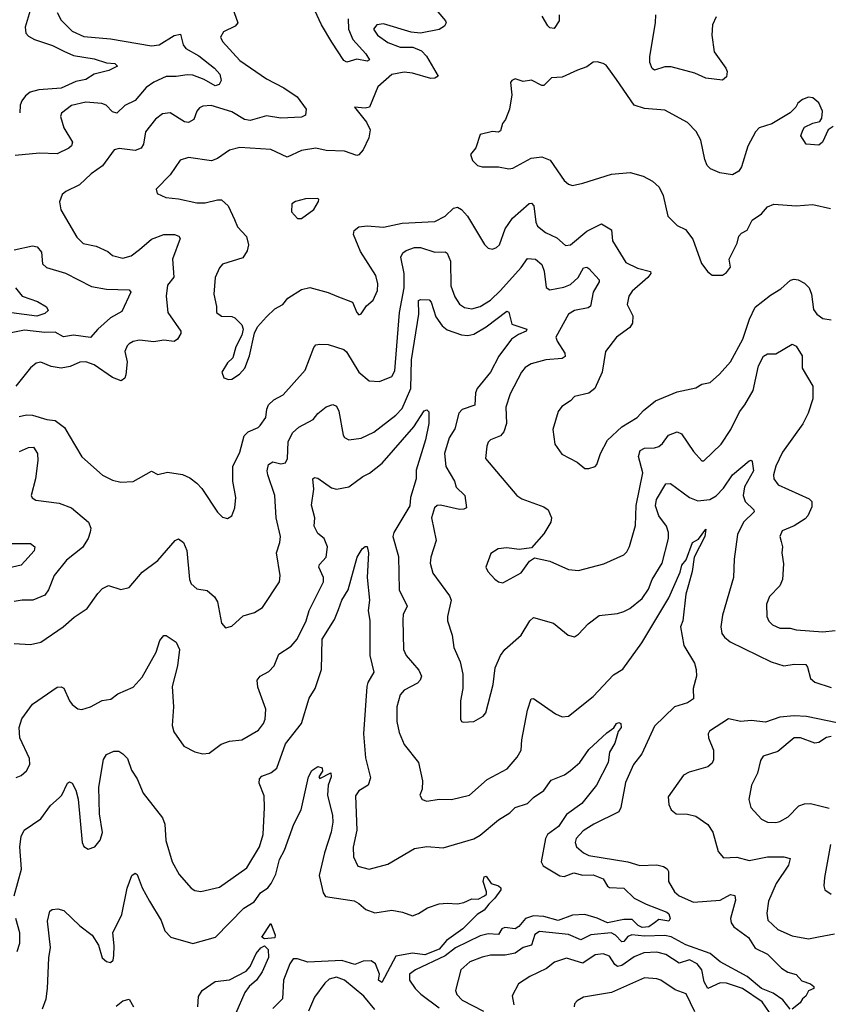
# Model space of a CAD drawing. Extents: x 1443846 to 1577407, y 839182 to 927291.
# Tile 422 of 535: x 1521672 to 1525611, y 908328 to 913121. Entities that reach past the tile are written whole.
import ezdxf

# ---------------------------------------------------------------- set-up
doc = ezdxf.new("R2010")
doc.units = 0

msp = doc.modelspace()

# ---------------------------------------------------------------- linework, layer by layer
at = {"layer": '0CON20XD'}
for points in [[(1522689.5, 913235), (1522735.6, 913105), (1522721.2, 913088.8), (1522665, 913062), (1522650.6, 913035), (1522659.5, 913015), (1522745, 912921.5), (1522875, 912832.3), (1522959.3, 912789.3), (1523024.2, 912745), (1523067.5, 912685), (1523064.2, 912655.8), (1523045, 912645.6), (1522945, 912641.5), (1522875, 912653.2), (1522795, 912630.4), (1522768, 912635), (1522705, 912672.9), (1522605, 912702.7), (1522565, 912699.1), (1522548.5, 912691.5), (1522535.5, 912675), (1522520, 912635), (1522495, 912619.5), (1522475, 912623.8), (1522405, 912666.9), (1522367.2, 912662.8), (1522333.1, 912636.9), (1522285.5, 912575), (1522274.5, 912515), (1522264.3, 912495), (1522235.3, 912484.7), (1522156.4, 912493.6), (1522132.1, 912487.9), (1522075, 912408.9), (1522019.8, 912370.2), (1521963.8, 912316.2), (1521896.7, 912285), (1521879.5, 912270.5), (1521866.1, 912233.9), (1521872, 912195), (1521951.3, 912061.3), (1521982, 912032), (1522045, 912017.5), (1522101.5, 911991.5), (1522125, 911972.9), (1522175, 911960), (1522215, 911971.1), (1522255, 912002.5), (1522315, 912052.1), (1522375, 912075.3), (1522425.6, 912075.6), (1522446.9, 912066.9), (1522454, 912055), (1522416.2, 911955), (1522423.2, 911866.8), (1522392.3, 911827.7), (1522385.4, 911775), (1522394.6, 911695), (1522457.1, 911605), (1522456.9, 911593.1), (1522441.4, 911565), (1522425, 911554.5), (1522375, 911560), (1522325, 911552.7), (1522255, 911560), (1522225, 911554.2), (1522205, 911542.5), (1522195, 911533.8), (1522184.6, 911505), (1522196.2, 911455), (1522188.8, 911391.2), (1522184.4, 911375), (1522166.7, 911363.3), (1522125, 911379.3), (1522035, 911441.1), (1521995, 911455.4), (1521965, 911453.8), (1521918.1, 911431.9), (1521875, 911423.8), (1521825, 911432.2), (1521775, 911454.3), (1521751.7, 911448.3), (1521725, 911426.2), (1521653.3, 911336.7)], [(1521722.5, 913165), (1521698.7, 913085), (1521702.9, 913055), (1521715, 913040.9), (1521744.3, 913024.3), (1521832.5, 912995), (1521887.3, 912967.2), (1521935, 912946.7), (1522035, 912929.6), (1522095, 912910.9), (1522135, 912908.2), (1522148, 912895), (1522107, 912873), (1522035, 912855.3), (1521995, 912829.2), (1521945, 912819.7), (1521875, 912787.7), (1521765, 912780), (1521722.6, 912767.4), (1521699.9, 912750.1), (1521682.9, 912725), (1521674.5, 912705), (1521672.1, 912667.9)], [(1523709, 913159), (1523746.2, 913115), (1523749.1, 913105), (1523741.5, 913088.5), (1523715, 913072.3), (1523625, 913054.4), (1523579.8, 913059.8), (1523445, 913101.2), (1523411.2, 913095), (1523395.8, 913075), (1523414.4, 913045), (1523465, 913010.4), (1523525, 912986.4), (1523587.4, 912987.4), (1523628.9, 912968.9), (1523653.1, 912943.1), (1523710, 912845), (1523695, 912835.7), (1523675, 912834.7), (1523585, 912860.3), (1523545, 912865.3), (1523485, 912853.5), (1523416.4, 912793.6), (1523375.8, 912694.2), (1523355, 912690), (1523303.8, 912695), (1523361.7, 912621.7), (1523378.8, 912585), (1523372.4, 912545), (1523345, 912487.9), (1523325, 912463.6), (1523315, 912460), (1523255, 912480.8), (1523165, 912484.7), (1523115, 912495.3), (1523045, 912483.6), (1522975, 912451.5), (1522895, 912488.2), (1522745, 912498.5), (1522695, 912485.7), (1522635.4, 912444.6), (1522606.4, 912433.6), (1522495, 912449.4), (1522453.7, 912436.3), (1522405, 912366), (1522337.5, 912295), (1522342.5, 912275), (1522384.4, 912254.4), (1522445, 912248.9), (1522535, 912229.5), (1522575, 912229.5), (1522635, 912244.5), (1522655, 912243.3), (1522687.8, 912215), (1522718.3, 912148.3), (1522732.6, 912112.6), (1522776.9, 912065), (1522787.5, 912025), (1522780.6, 911995), (1522758.8, 911961.2), (1522659.4, 911930.6), (1522645, 911913.3), (1522624.2, 911865), (1522617.5, 911785), (1522631.2, 911725), (1522630.8, 911695), (1522655, 911676.9), (1522705, 911676.5), (1522719.5, 911669.5), (1522754.2, 911635), (1522760, 911615), (1522754.3, 911585), (1522725, 911527.5), (1522710, 911475), (1522685, 911450), (1522656.7, 911405), (1522667, 911377), (1522689.3, 911369.3), (1522705, 911371.2), (1522743.3, 911395), (1522769.2, 911425), (1522791.2, 911485), (1522815.8, 911595), (1522831.4, 911625), (1522874.3, 911675), (1522915, 911713.1), (1522954, 911735), (1522978, 911765), (1523045, 911806.7), (1523085, 911817.5), (1523175, 911792.9), (1523216.7, 911775), (1523293.3, 911745), (1523314.3, 911695), (1523325, 911684.2), (1523335, 911688.8), (1523362, 911728), (1523393.8, 911755), (1523415, 911802.5), (1523416.9, 911835), (1523407.8, 911875), (1523332.8, 911992.8), (1523298.8, 912075), (1523302.2, 912095), (1523325, 912112.1), (1523365, 912117.7), (1523445, 912110.9), (1523535, 912130), (1523695, 912138.5), (1523745, 912164.6), (1523785, 912202.5), (1523805, 912208.2), (1523825, 912196.5), (1523853.6, 912165), (1523935.9, 912025.9), (1523955, 912008.8), (1523975, 912003.8), (1523995, 912011.2), (1524008.6, 912025), (1524037.1, 912102.9), (1524072.3, 912155), (1524153.5, 912226.5), (1524165, 912228.1), (1524176, 912215), (1524186.2, 912135), (1524195, 912115.7), (1524232.9, 912085), (1524288.3, 912058.3), (1524331.7, 912021.7), (1524355, 912025.5), (1524435, 912091.2), (1524507, 912127), (1524555, 912097.5), (1524559.5, 912045), (1524625, 911938.9), (1524681.5, 911911.5), (1524745.7, 911895), (1524746.7, 911885), (1524732.5, 911865), (1524655, 911798.9), (1524639.4, 911775), (1524630.6, 911735), (1524658.9, 911678.9), (1524657.3, 911642.7), (1524645, 911622.5), (1524580, 911575), (1524525.8, 911505), (1524509.4, 911405), (1524474.5, 911325.5), (1524445, 911302.9), (1524375, 911285.8), (1524355.8, 911265), (1524312.3, 911237.7), (1524295.9, 911214.1), (1524270, 911125), (1524278.8, 911055), (1524313.3, 911005), (1524387, 910967), (1524425, 910936), (1524445, 910936), (1524475, 910946.2), (1524484.2, 910955.8), (1524500.9, 911009.1), (1524535.6, 911074.4), (1524605, 911139.2), (1524679.2, 911185), (1524711.1, 911218.9), (1524770, 911265), (1524875, 911309.5), (1524965, 911328), (1524995, 911345.8), (1525035, 911354.3), (1525080.8, 911395), (1525134.6, 911455.4), (1525195, 911565.7), (1525226.8, 911663.2), (1525255, 911721.9), (1525329.8, 911780.2), (1525379.2, 911810.8), (1525427.2, 911852.8), (1525445, 911858.2), (1525465, 911853.8), (1525495, 911838.2), (1525517.5, 911815), (1525529.1, 911785), (1525539.3, 911709.3), (1525555, 911687.5), (1525585, 911665.8), (1525625, 911660)], [(1523272.5, 913125), (1523273.1, 913075), (1523295, 913023.9), (1523358, 912955), (1523375.6, 912925), (1523365, 912919.1), (1523315, 912928.9), (1523265, 912914), (1523251.5, 912921.5), (1523191.9, 913011.9), (1523141.7, 913095), (1523109.8, 913165)], [(1521854.4, 913155), (1521875, 913118), (1521927.5, 913065), (1521985, 913039.3), (1522115, 913028.1), (1522315, 912992.9), (1522350.9, 912999.1), (1522425, 913043.8), (1522455, 913050), (1522468.8, 912998.8), (1522480.9, 912980.9), (1522544.4, 912945), (1522620.5, 912885), (1522646.8, 912855), (1522653.2, 912825), (1522643.6, 912805), (1522625, 912798.8), (1522570.2, 912830.2), (1522515, 912850.4), (1522487.4, 912852.6), (1522435, 912843.8), (1522385, 912844.1), (1522325, 912815.9), (1522289, 912791), (1522235, 912727.5), (1522185, 912702.5), (1522145, 912665.6), (1522125, 912671.8), (1522092.9, 912705), (1522072.7, 912712.7), (1521995, 912718.4), (1521925, 912702.7), (1521876, 912665), (1521870.9, 912649.1), (1521887.3, 912595), (1521929.1, 912525), (1521924, 912506), (1521911.9, 912495), (1521855, 912466.9), (1521769.4, 912470.6), (1521650.7, 912459.3)], [(1524300, 913145), (1524300, 913115), (1524275, 913078), (1524255, 913081.1), (1524245, 913091.1), (1524217.4, 913137.4)], [(1525064, 913135), (1525047.5, 913095), (1525044.4, 913045), (1525055.6, 912965), (1525112.5, 912885), (1525118.1, 912868.1), (1525115, 912843.3), (1525095, 912826.7), (1525015, 912836.4), (1524960.9, 912860.9), (1524845, 912891.6), (1524815, 912891.1), (1524765, 912875.6), (1524753.1, 912883.1), (1524741.7, 912911.7), (1524741.5, 912941.5), (1524769.4, 913105), (1524771.1, 913145)], [(1525635, 912600), (1525610, 912585), (1525582.5, 912525), (1525565, 912510), (1525503.3, 912515), (1525477.5, 912555), (1525487, 912583), (1525495, 912597.5), (1525535, 912617.5), (1525570, 912625), (1525579.3, 912640.7), (1525583.3, 912675), (1525565, 912716.2), (1525535, 912740), (1525515, 912743.3), (1525485, 912732.5), (1525462.5, 912715), (1525452.5, 912695), (1525425, 912666.7), (1525335.9, 912614.1), (1525275, 912593.8), (1525256.7, 912575), (1525219.2, 912505), (1525188.8, 912405), (1525175, 912383.8), (1525143.9, 912366.1), (1525082.5, 912375), (1525036.7, 912395), (1525021.3, 912411.3), (1525009.7, 912439.7), (1524990.6, 912535), (1524966.9, 912576.9), (1524925, 912620.8), (1524815, 912680.8), (1524715, 912688.5), (1524665, 912704.5), (1524579.8, 912829.8), (1524528.6, 912898.6), (1524515, 912908), (1524485, 912916), (1524465.9, 912914.1), (1524435, 912892), (1524390, 912875), (1524315, 912840.8), (1524262.5, 912837.5), (1524225, 912800), (1524215, 912800), (1524165, 912826.2), (1524125, 912820), (1524085, 912832.5), (1524070, 912825), (1524062.5, 912815), (1524070, 912755), (1524057.5, 912685), (1524038, 912635), (1524023.3, 912615), (1524015, 912580), (1524005, 912572.5), (1523975, 912576.7), (1523915, 912562.5), (1523893.6, 912496.4), (1523867.5, 912465), (1523877.5, 912435), (1523901.7, 912411.7), (1523925, 912403.8), (1524005, 912403.8), (1524054.1, 912394.1), (1524075, 912397.5), (1524163.6, 912446.4), (1524215, 912452.9), (1524257, 912437), (1524325, 912338), (1524345, 912320.8), (1524365, 912314.3), (1524415, 912324.3), (1524555, 912368.9), (1524646.2, 912376.2), (1524709.3, 912359.3), (1524755.4, 912335.4), (1524787.1, 912305), (1524806, 912265), (1524830, 912165), (1524875, 912118.8), (1524915, 912098.8), (1524951.9, 912051.9), (1524994.1, 911934.1), (1525025, 911892.5), (1525045, 911877.5), (1525095, 911876.7), (1525115, 911890), (1525134.1, 911915.9), (1525128.8, 911955), (1525167, 912033), (1525175, 912066.7), (1525188.3, 912081.7), (1525215, 912096), (1525240.5, 912145), (1525285, 912176), (1525315, 912210.5), (1525345, 912222.5), (1525455, 912214.4), (1525535, 912221.1), (1525622.4, 912202.4)], [(1523045, 912153.3), (1523105, 912197.5), (1523127.5, 912235), (1523130, 912245), (1523125, 912250), (1523065, 912248.8), (1523015, 912236.2), (1522997.5, 912225), (1522996.7, 912185), (1523025, 912153.3), (1523045, 912153.3)], [(1521645, 912000.5), (1521735, 912019.1), (1521758, 912015), (1521778.6, 911988.6), (1521782.7, 911932.7), (1521803.6, 911913.6), (1521895, 911887.1), (1522022.6, 911822.6), (1522095, 911808.6), (1522205.6, 911805.6), (1522213.8, 911795), (1522170.1, 911699.9), (1522115, 911668.7), (1522053.6, 911615), (1522016.7, 911573.3), (1521935, 911585.8), (1521885, 911576.1), (1521845, 911600.3), (1521795, 911597.2), (1521695, 911609.5), (1521615, 911592.8)], [(1521670.2, 911189.8), (1521705, 911197.7), (1521735, 911196.1), (1521805, 911174.5), (1521845, 911169.3), (1521890.4, 911135), (1521913.1, 911096.9), (1521975, 910992.5), (1522075, 910904.2), (1522125, 910879.2), (1522165, 910869.2), (1522225, 910872.5), (1522315, 910923.3), (1522345, 910906.7), (1522391.4, 910918.6), (1522465, 910907.5), (1522500.9, 910890.9), (1522534.6, 910864.6), (1522558.9, 910838.9), (1522635, 910723.3), (1522659.3, 910699.3), (1522685, 910693.3), (1522706.2, 910705), (1522720.8, 910745), (1522725.6, 910794.4), (1522710, 910875), (1522711.2, 910945), (1522745, 911016.2), (1522765.3, 911094.7), (1522785.8, 911114.3), (1522834, 911135), (1522844.2, 911145), (1522871.9, 911185), (1522876.2, 911225), (1522884.7, 911245.3), (1522910.5, 911269.5), (1522955.6, 911295), (1523010, 911355), (1523062, 911415), (1523104.5, 911525.5), (1523115, 911537.5), (1523135, 911540.5), (1523175, 911538.8), (1523251.4, 911515), (1523263.9, 911503.9), (1523325, 911404.3), (1523375, 911362.5), (1523425, 911360), (1523485, 911383.1), (1523499, 911411), (1523522.1, 911695), (1523544.5, 911815.5), (1523544.8, 911884.8), (1523528.2, 911965), (1523537.8, 911985), (1523555, 911997.9), (1523595, 912011.3), (1523625, 912012.5), (1523695, 911988.7), (1523745, 911990), (1523755, 911984), (1523771.1, 911945), (1523773.1, 911825), (1523792, 911772), (1523815.3, 911735.3), (1523838.9, 911718.9), (1523875, 911712.7), (1523915, 911724.7), (1523965, 911756.1), (1524015, 911802.3), (1524115.5, 911915), (1524145, 911958.1), (1524185, 911954.5), (1524215, 911929.4), (1524227, 911897), (1524237, 911817), (1524255, 911805.5), (1524322, 911818), (1524355, 911831.2), (1524392.5, 911865), (1524417.8, 911912.2), (1524435, 911916.7), (1524445, 911908.9), (1524494.5, 911855), (1524494.5, 911845), (1524466.1, 911795), (1524453.2, 911726.8), (1524441.7, 911718.3), (1524375, 911704.7), (1524345, 911686.9), (1524284.5, 911575), (1524290, 911555), (1524327.4, 911497.4), (1524328.5, 911481.5), (1524315, 911471.8), (1524235, 911465.3), (1524163.9, 911446.1), (1524135, 911427.5), (1524116.4, 911405), (1524061.3, 911298.7), (1524040.8, 911235), (1524042.7, 911155), (1524030.9, 911115), (1524014.6, 911095.4), (1523966.2, 911075), (1523955, 911064), (1523946.9, 911045), (1523942, 910985), (1524093.8, 910803.8), (1524118.9, 910788.9), (1524225, 910750), (1524245.8, 910735), (1524262.5, 910695), (1524259.4, 910675), (1524225, 910618), (1524165, 910550), (1524105, 910541.4), (1524045, 910549.5), (1524002.5, 910545), (1523967.7, 910522.3), (1523943.3, 910455), (1523953.3, 910435), (1523987.3, 910397.3), (1524005, 910384), (1524025, 910380), (1524115, 910428.8), (1524155.8, 910484.2), (1524179.3, 910500.7), (1524255, 910484.2), (1524345, 910444.2), (1524395, 910439.2), (1524518.3, 910471.7), (1524615, 910516), (1524630.3, 910529.7), (1524643.2, 910556.8), (1524672.1, 910657.9), (1524675.3, 910755.3), (1524707.5, 910915), (1524686.2, 910995), (1524695, 911024.3), (1524715, 911034.6), (1524765, 911036.2), (1524785, 911042.9), (1524802.6, 911057.4), (1524831.9, 911098.1), (1524875, 911114.4), (1524895.6, 911105), (1524955, 911018.1), (1524995, 910972.5), (1525005, 910973.3), (1525089.5, 911055), (1525136.5, 911125), (1525177.7, 911212.3), (1525205, 911245.6)], [(1521652.5, 911815), (1521685, 911775.6), (1521759.3, 911749.3), (1521802.7, 911722.7), (1521810.5, 911705), (1521795, 911691.2), (1521755, 911677.3), (1521633.1, 911693.1)], [(1521645, 910083.8), (1521725, 910078.8), (1521775, 910090.8), (1521884, 910165), (1521937.8, 910212.2), (1522000.8, 910255), (1522052.9, 910327.1), (1522075, 910351.9), (1522105, 910366.2), (1522165, 910346.7), (1522205, 910356.7), (1522269.2, 910430.8), (1522345, 910488.1), (1522430, 910585), (1522445, 910593.3), (1522470, 910575), (1522486.2, 910536.2), (1522499.5, 910395), (1522507.1, 910375), (1522535, 910350), (1522585, 910342), (1522620.9, 910310.9), (1522635, 910287.5), (1522655, 910182.5), (1522675, 910160), (1522705, 910168.8), (1522761.3, 910218.7), (1522816.7, 910235), (1522855, 910260), (1522937.1, 910385), (1522940.6, 910415), (1522922.7, 910525), (1522940, 910575), (1522943.1, 910605), (1522921.2, 910695), (1522915.3, 910804.7), (1522880.4, 910905), (1522877.5, 910925), (1522884.6, 910955.4), (1522905, 910967.8), (1522945, 910958.1), (1522966.2, 910963.8), (1522976, 910984), (1522980.5, 911065), (1523000.4, 911109.6), (1523032.1, 911137.9), (1523102.5, 911175), (1523125, 911204.4), (1523165, 911235.7), (1523197, 911247), (1523215, 911240), (1523226.7, 911215), (1523247.9, 911097.9), (1523255, 911086.2), (1523275.9, 911075.9), (1523335, 911082.9), (1523397.4, 911112.6), (1523505, 911195.5), (1523535, 911227.5), (1523577.9, 911325), (1523581.5, 911465), (1523616.5, 911686.5), (1523615.6, 911754.4), (1523625, 911759.4), (1523666.9, 911756.9), (1523676.4, 911745), (1523699.2, 911675), (1523730.6, 911630.6), (1523755, 911610.6), (1523825, 911587.1), (1523855, 911582.7), (1523885, 911590.4), (1523945, 911625.3), (1524045, 911701.5), (1524055, 911697.5), (1524069.3, 911639.3), (1524142.5, 911615), (1524138.8, 911605), (1524101.2, 911588.8), (1524068.5, 911565), (1524006.9, 911483.1), (1523965, 911405.6), (1523900, 911325), (1523892.5, 911305), (1523890, 911245), (1523827.2, 911222.8), (1523812.1, 911205), (1523791.6, 911128.4), (1523763.8, 911085), (1523741.5, 911008.5), (1523748.5, 910945), (1523790.4, 910875), (1523798.7, 910845), (1523841.3, 910805), (1523848.5, 910745), (1523835, 910737.2), (1523815, 910737), (1523722, 910758), (1523705, 910755.6), (1523692.9, 910745), (1523678.6, 910695), (1523700.6, 910585), (1523674.5, 910505), (1523670.9, 910475), (1523685, 910425.8), (1523765.8, 910315.8), (1523774.6, 910295), (1523755.7, 910215.7), (1523756.7, 910195), (1523779.4, 910125), (1523787.5, 910065), (1523818, 909995), (1523831.4, 909935), (1523831.5, 909865), (1523820, 909805), (1523820, 909715), (1523824.1, 909704.1), (1523831.7, 909701.7), (1523885, 909703.8), (1523929.1, 909730.9), (1523943.2, 909746.8), (1523978.2, 909885), (1523989.1, 909965), (1524014.7, 910025.3), (1524035, 910055.6), (1524115, 910124.2), (1524157.8, 910195), (1524175, 910210), (1524273, 910183), (1524343.3, 910125), (1524375, 910116.7), (1524395, 910128.8), (1524440.6, 910179.4), (1524495, 910220.6), (1524585, 910230.6), (1524615, 910239.4), (1524645, 910254.4), (1524705, 910303.8), (1524735, 910348.1), (1524752.8, 910395), (1524801.8, 910475), (1524831.9, 910595), (1524831.9, 910625), (1524823.1, 910655), (1524785.7, 910705.7), (1524768.8, 910755), (1524774.7, 910785), (1524819.3, 910860.7), (1524842.5, 910862.5), (1524935.2, 910795.2), (1524975, 910778.8), (1525034.3, 910785.7), (1525065, 910802.7), (1525100.1, 910839.9), (1525145, 910905.6), (1525225, 910973.1), (1525235, 910975.8), (1525239.8, 910969.8), (1525247.3, 910925), (1525203.2, 910846.8), (1525197.1, 910805), (1525206.1, 910775), (1525248.6, 910735), (1525250.6, 910725), (1525197.9, 910675), (1525169.2, 910615), (1525153.1, 910495), (1525149.5, 910405), (1525095, 910222.5), (1525088.1, 910165), (1525092.8, 910132.8), (1525104.6, 910114.6), (1525132.7, 910092.7), (1525332, 909995), (1525395, 909976.1), (1525445, 909983.8), (1525501.2, 909981.2), (1525509.5, 909969.5), (1525524.1, 909914.1), (1525545.8, 909895.8), (1525625, 909870)], [(1525205, 911245.6), (1525245.4, 911315), (1525271.8, 911435), (1525295, 911482.5), (1525315, 911494.3), (1525355, 911494.3), (1525435, 911540.6), (1525455, 911532), (1525484.2, 911485), (1525484.2, 911425), (1525535, 911337.5), (1525536.2, 911275), (1525513.6, 911205), (1525486.6, 911153.4), (1525387.7, 911015), (1525355, 910947.5), (1525344.7, 910904.7), (1525346.5, 910885), (1525366.2, 910856.2), (1525518.2, 910788.2), (1525530, 910775), (1525531.2, 910748.8), (1525511.4, 910705), (1525498.5, 910691.5), (1525445, 910656.9), (1525386.8, 910633.2), (1525374.3, 910605.7), (1525381.3, 910581.3), (1525388.1, 910555), (1525384.6, 910525), (1525392.2, 910472.2), (1525388.7, 910395), (1525375, 910364.3), (1525325, 910312.5), (1525310.5, 910275), (1525311.4, 910215), (1525322.1, 910192.1), (1525340, 910175), (1525375, 910159.4), (1525425, 910158.1), (1525455, 910150.6), (1525585, 910141.1), (1525645, 910146.8)], [(1521655, 909431.2), (1521678.8, 909441.2), (1521705.7, 909464.3), (1521721.2, 909495), (1521720, 909525), (1521672.5, 909625), (1521668.9, 909675), (1521683.1, 909716.9), (1521735, 909789.2), (1521855, 909870.8), (1521875, 909873.8), (1521887.1, 909867.1), (1521914.2, 909805), (1521927.6, 909787.6), (1521955, 909766), (1521975, 909762), (1522017.5, 909775), (1522074.2, 909805.8), (1522116.6, 909813.4), (1522150.7, 909839.3), (1522225, 909871.5), (1522269.1, 909920.9), (1522337.4, 910042.6), (1522355, 910098), (1522375, 910122.5), (1522385, 910123.3), (1522435, 910091.2), (1522450.6, 910055), (1522440.4, 909975), (1522415.4, 909875.4), (1522421.2, 909775), (1522415.6, 909685.6), (1522423.7, 909653.7), (1522471.4, 909585), (1522525, 909557.5), (1522565, 909546.7), (1522595, 909550), (1522653.9, 909593.9), (1522695, 909607.9), (1522755, 909615.8), (1522835, 909662.5), (1522860, 909695), (1522867.5, 909715), (1522870.5, 909765), (1522831.5, 909871.5), (1522828.9, 909905), (1522844.2, 909925), (1522885, 909948.5), (1522912.2, 909975), (1522935, 910032.9), (1522995, 910070.6), (1523023.5, 910105), (1523067.3, 910195), (1523082.3, 910245), (1523152, 910385), (1523151.6, 910405), (1523128.6, 910455), (1523131.9, 910468.1), (1523165.5, 910505), (1523171.1, 910555), (1523155.5, 910595), (1523125, 910619.2), (1523106.7, 910655), (1523110.5, 910695), (1523093, 910757), (1523104.5, 910835), (1523100.8, 910885), (1523108, 910892), (1523125, 910888.6), (1523191.8, 910841.8), (1523215.4, 910835.4), (1523275, 910846.5), (1523343.1, 910896.9), (1523376.7, 910913.3), (1523438.3, 910961.7), (1523591.8, 911138.2), (1523643, 911217), (1523655, 911221.2), (1523665, 911212.5), (1523665.4, 911155), (1523648.5, 911075), (1523602.7, 910927.3), (1523602.7, 910885), (1523575.2, 910794.8), (1523571.9, 910755), (1523494.7, 910625), (1523490.4, 910605), (1523517.2, 910507.2), (1523520, 910345), (1523559.4, 910265), (1523540, 910225), (1523538.7, 910198.7), (1523542.2, 910055), (1523555.4, 910025.4), (1523616.4, 909955), (1523629.5, 909925), (1523623.1, 909905), (1523609.5, 909890.5), (1523545, 909856.7), (1523525.4, 909834.6), (1523508.9, 909775), (1523508.5, 909705), (1523521.1, 909651.1), (1523545, 909592), (1523614.5, 909505), (1523634.2, 909415), (1523632.5, 909375), (1523621.2, 909345), (1523632.5, 909325), (1523655, 909316.7), (1523715, 909326), (1523775, 909324.3), (1523862.5, 909345), (1523948.6, 909421.4), (1524046, 909474), (1524095, 909530), (1524115.7, 909565), (1524117.9, 909615), (1524145, 909758.8)], [(1521671.7, 911018.3), (1521715, 911037.7), (1521739.1, 911039.1), (1521758.2, 911008.2), (1521761.3, 910975), (1521749.6, 910885), (1521728.8, 910805), (1521732.5, 910792.5), (1521751.2, 910781.2), (1521865, 910767.3), (1521924.7, 910744.7), (1522006.9, 910675), (1522018.1, 910645), (1522015.7, 910625.7), (1522005.3, 910594.7), (1521978.8, 910551.2), (1521900.2, 910489.8), (1521840.6, 910415), (1521811.9, 910345), (1521795, 910319.2), (1521735.5, 910294.5), (1521684.5, 910295.5), (1521645, 910287.8)], [(1524145, 909758.8), (1524164.3, 909815), (1524175, 909816.2), (1524281.7, 909741.7), (1524315, 909727.5), (1524345, 909730.8), (1524465, 909826.7), (1524565, 909931.9), (1524610.3, 909959.7), (1524703.4, 910086.6), (1524835, 910305.6), (1524889, 910431), (1524898.1, 910465), (1524919, 910491), (1524948.9, 910575), (1524978.7, 910591.3), (1525015, 910640), (1525009.2, 910605), (1524957.4, 910505), (1524948.1, 910435), (1524929.9, 910370.1), (1524917, 910325), (1524902.3, 910195), (1524890.5, 910165), (1524906.8, 910075), (1524959.1, 909989.1), (1524967.6, 909957.6), (1524968.8, 909925), (1524953, 909865), (1524954.8, 909815.2), (1524925.5, 909794.5), (1524861.8, 909775), (1524765, 909681.2), (1524702.3, 909547.7), (1524662.5, 909495), (1524622.4, 909407.6), (1524600.8, 909285), (1524590, 909265), (1524468.1, 909205), (1524417.7, 909172.3), (1524382.9, 909135), (1524377.5, 909115), (1524384.2, 909095), (1524419.2, 909065), (1524445, 909051.5), (1524635, 909021.2), (1524693.3, 909003.3), (1524775, 909006.2), (1524807.8, 908997.8), (1524826.4, 908986.4), (1524832.5, 908975), (1524832.5, 908925), (1524862.2, 908875), (1524885, 908856.4), (1524955, 908825.4), (1525085, 908834.6), (1525135, 908862.3), (1525155, 908857.5), (1525158.2, 908835), (1525134.8, 908745), (1525138.6, 908725), (1525151.3, 908705), (1525222.4, 908652.4), (1525255, 908601.2), (1525315, 908572.5), (1525383.7, 908503.6), (1525414.7, 908484.7), (1525455, 908473.3), (1525482.7, 908442.7), (1525525, 908427.5), (1525540, 908415), (1525540, 908405), (1525515, 908392.5), (1525502.3, 908367.7), (1525485, 908354.2), (1525473.8, 908335), (1525435, 908303.6)], [(1521635, 910570.7), (1521725, 910571.4), (1521746.2, 910555), (1521742.5, 910535), (1521697.1, 910485), (1521678.8, 910465), (1521601.7, 910448.3)], [(1522507.5, 908892.5), (1522525, 908882), (1522555, 908877.5), (1522645, 908898.1), (1522778.3, 908991.7), (1522840.9, 909095), (1522858.5, 909155), (1522865.5, 909285), (1522862.4, 909342.4), (1522839.1, 909405), (1522840, 909425), (1522852.1, 909437.9), (1522895.8, 909455), (1522925, 909477.1), (1522966.3, 909595), (1523045.3, 909694.7), (1523081.7, 909818.3), (1523110.8, 909865), (1523142.7, 909957.3), (1523145.4, 910105), (1523205, 910201.4), (1523225, 910250), (1523241.6, 910295), (1523272, 910345), (1523315.8, 910504.2), (1523340.8, 910545), (1523355, 910556.2), (1523365, 910556.7), (1523371.6, 910525), (1523365.5, 910405.5), (1523375.5, 910295), (1523370, 910245), (1523378.5, 910195), (1523378.2, 910025), (1523397.5, 909945), (1523368.2, 909895), (1523362.7, 909875), (1523346.7, 909645), (1523356.9, 909526.9), (1523380.6, 909430.6), (1523369.6, 909395), (1523325, 909366.5), (1523307.2, 909342.8), (1523314.6, 909175), (1523296.6, 909093.4), (1523298.6, 909045), (1523320, 909000), (1523374.4, 908985.6), (1523465, 909010.6), (1523595, 909085.4), (1523655, 909096.2), (1523735, 909088.9), (1523885, 909133.5), (1523915, 909150.5), (1524005, 909226.2), (1524060, 909260), (1524085, 909285.6), (1524145, 909305.5), (1524175, 909334.5), (1524225, 909369.1), (1524261.7, 909418.3), (1524325.5, 909444.5), (1524355, 909465.7), (1524400, 909505), (1524445, 909567.5), (1524531.5, 909648.5), (1524566.7, 909673.3), (1524578.9, 909695), (1524590, 909700), (1524600, 909695), (1524602.3, 909675), (1524587.9, 909655), (1524570.7, 909599.3), (1524545.5, 909555), (1524538.8, 909505), (1524481.5, 909395), (1524410.8, 909305), (1524335, 909252.2), (1524296.2, 909193.8), (1524243.1, 909155), (1524233.3, 909135), (1524211.8, 909021.8), (1524221.7, 909001.7), (1524303.4, 908953.4), (1524325, 908950.2), (1524372.2, 908967.8), (1524415, 908956.3), (1524465, 908957.5), (1524515, 908938.9), (1524535, 908902.5), (1524545, 908895.9), (1524615, 908892.3), (1524665.8, 908845), (1524724.3, 908815), (1524825, 908777), (1524835, 908767.5), (1524840.6, 908745), (1524835, 908732.5), (1524785, 908741.1), (1524764.5, 908725), (1524736.4, 908705), (1524705, 908701.8), (1524685, 908710.7), (1524655, 908740.6), (1524615, 908741.1), (1524535, 908723.9), (1524485, 908747.1), (1524425, 908765.4), (1524365, 908762), (1524295, 908735.3), (1524225, 908755.1), (1524175, 908757.8), (1524135.4, 908744.7), (1524103.1, 908706.9), (1524085, 908695.4), (1524035, 908701.6), (1524020.9, 908695), (1524005, 908667.3), (1523955, 908671.1), (1523915, 908660.7), (1523795, 908602.9), (1523745, 908564.4), (1523600.6, 908495), (1523571.8, 908475), (1523570.8, 908445), (1523598.5, 908405), (1523626.8, 908376.8), (1523715, 908310.8)], [(1525655, 909697.6), (1525505, 909729), (1525445, 909732.5), (1525375, 909725.2), (1525305, 909701.4), (1525235, 909709.2), (1525185, 909704.8), (1525125, 909716.7), (1525032.5, 909657.5), (1525025.8, 909645), (1525027.1, 909625), (1525051.1, 909565), (1525052.6, 909517.4), (1525045, 909500.8), (1525025, 909483.1), (1524932.6, 909457.4), (1524905, 909443.8), (1524831.7, 909338.3), (1524835, 909300), (1524846.2, 909275), (1524870, 909255), (1524925, 909252.9), (1524965, 909243.3), (1525025, 909202.5), (1525049.1, 909165), (1525075, 909071.2), (1525101.3, 909041.3), (1525165, 909043.3), (1525225, 909027.1), (1525315, 909046.2), (1525395, 909045.8), (1525425, 909037.5), (1525417.5, 909005), (1525357.1, 908915), (1525320.2, 908829.8), (1525312.1, 908772.1), (1525317.2, 908737.2), (1525365, 908692.3), (1525435, 908660.9), (1525515, 908646.7), (1525563.4, 908656.6), (1525641.1, 908671.1)], [(1525625, 909631.9), (1525603, 909627), (1525565, 909601.5), (1525545, 909598.5), (1525475, 909624.4), (1525445.5, 909624.5), (1525365, 909559.1), (1525293.3, 909535), (1525280, 909515), (1525266.6, 909453.4), (1525237.5, 909395), (1525224.2, 909325), (1525234.2, 909285), (1525285, 909228.6), (1525315, 909214.4), (1525355, 909212.5), (1525375, 909217.8), (1525415, 909241.1), (1525466.7, 909293.3), (1525495, 909303.6), (1525525, 909305.4), (1525615, 909283.1)], [(1521645.5, 908855), (1521680.9, 908985), (1521672.7, 909095), (1521678.9, 909145), (1521694.2, 909175), (1521775, 909230), (1521821.8, 909295), (1521865, 909332.9), (1521876.7, 909345), (1521905.8, 909404.2), (1521915, 909411.2), (1521928, 909405), (1521945, 909370), (1521956.3, 909326.3), (1521976, 909115), (1521985, 909096.7), (1522005, 909083.3), (1522037.5, 909095), (1522063.6, 909126.4), (1522075.8, 909164.2), (1522061.5, 909255), (1522058, 909385), (1522080.2, 909519.8), (1522095, 909543.8), (1522130.7, 909559.3), (1522155, 909560), (1522175, 909547.8), (1522196.9, 909525), (1522217.3, 909467.3), (1522244.3, 909425), (1522272.9, 909355), (1522367.3, 909235), (1522378.9, 909205), (1522384.5, 909125), (1522415, 909021.2), (1522449.4, 908959.4), (1522507.5, 908892.5)], [(1521782.9, 908305), (1521800.9, 908355), (1521808.2, 908405), (1521813.9, 908553.9), (1521823, 908605), (1521807.5, 908732.5), (1521819.4, 908780.6), (1521831.2, 908788.8), (1521857.7, 908792.3), (1521888, 908785), (1521965, 908710), (1522024.5, 908664.5), (1522055.6, 908615.6), (1522073.7, 908553.7), (1522095, 908536), (1522115, 908532), (1522127.1, 908542.9), (1522130, 908565), (1522132.9, 908612.9), (1522126.7, 908675), (1522169.6, 908765), (1522195, 908892.5), (1522218.8, 908955), (1522235, 908966.7), (1522245, 908960), (1522269.2, 908895), (1522305, 908830), (1522361.3, 908735), (1522380, 908685), (1522408, 908655), (1522515, 908623.1), (1522626.7, 908655), (1522763.8, 908796.2), (1522815, 908825.8), (1522845, 908870.6), (1522880.3, 908895), (1522897.5, 908915), (1522919.1, 908960.9), (1522937.5, 909032.5), (1522961.4, 909078.6), (1523007.9, 909205), (1523042.9, 909275), (1523079.2, 909435), (1523095, 909466.2), (1523124.5, 909485.5), (1523145, 909478.8), (1523147, 909463), (1523130, 909435), (1523135, 909427.5), (1523187.5, 909455), (1523188.9, 909435), (1523174.4, 909394.4), (1523170.9, 909345), (1523196.7, 909246.7), (1523197.7, 909215), (1523189.6, 909165), (1523157.3, 909065), (1523131.4, 908955), (1523150, 908870), (1523162, 908852), (1523300.9, 908830.9), (1523325, 908818.6), (1523358.7, 908788.7), (1523402.6, 908772.6), (1523484.8, 908785.2), (1523536.1, 908776.1), (1523585, 908758.5), (1523615, 908769.1), (1523658, 908798), (1523715, 908816.2), (1523755, 908820.7), (1523805, 908816.5), (1523835, 908822.9), (1523875, 908841.5), (1523905, 908840), (1523935.7, 908855), (1523945.8, 908864.2), (1523946.8, 908875), (1523930.4, 908925), (1523935, 908947.5), (1523945, 908952), (1523969.2, 908915), (1524004.5, 908904.5), (1524016.2, 908895), (1524016.2, 908885), (1523987.3, 908845), (1523957.3, 908815), (1523935, 908785.3), (1523901.1, 908765), (1523830, 908695), (1523752, 908638), (1523715, 908596.5), (1523645, 908567.9), (1523585, 908576.3), (1523505, 908561.3), (1523436.7, 908433.3), (1523420.8, 908445), (1523424.8, 908475), (1523406.1, 908525), (1523385, 908538.8), (1523345, 908538.5), (1523305, 908522), (1523240.6, 908540.6), (1523075, 908532.8), (1523025, 908549.6), (1523005, 908548.6), (1522988.8, 908525), (1522957.6, 908445), (1522951.8, 908355), (1522905, 908307.3)], [(1525622.5, 909105), (1525591.9, 908945), (1525588.6, 908905), (1525594.2, 908885), (1525625, 908863.1)], [(1521660, 908585), (1521672.9, 908625), (1521673.3, 908675), (1521653.3, 908745)], [(1522865, 908645.8), (1522851.2, 908655), (1522895, 908721.2), (1522916.5, 908665), (1522915, 908650.8), (1522865, 908645.8)], [(1525425, 908303.3), (1525389.9, 908349.9), (1525341.8, 908381.8), (1525285, 908405.1), (1525215, 908463.1), (1525085, 908533.7), (1525034.8, 908575), (1524917.2, 908617.2), (1524845.4, 908655.4), (1524815, 908663.3), (1524715, 908659.6), (1524654.4, 908665.6), (1524635, 908657.3), (1524615, 908633.3), (1524605, 908631.8), (1524575, 908664.2), (1524553.3, 908675), (1524455, 908665.3), (1524405, 908641.6), (1524345, 908667.8), (1524205, 908681.8), (1524182, 908668), (1524165.2, 908614.8), (1524125, 908604.6), (1524085, 908576.4), (1524036.9, 908566.9), (1523965, 908566.6), (1523925, 908556.6), (1523865.2, 908534.8), (1523821.8, 908495), (1523794.5, 908395), (1523801.8, 908375), (1523828.3, 908348.3), (1523932.1, 908295)], [(1522539.7, 908315), (1522543.1, 908365), (1522561.6, 908395), (1522625, 908438.3), (1522695, 908447.6), (1522775, 908489.3), (1522795, 908511.1), (1522823.5, 908575), (1522847.1, 908602.9), (1522865, 908612.5), (1522882.7, 908595), (1522883.6, 908555), (1522854, 908485), (1522825.2, 908444.8), (1522789.4, 908415), (1522768.1, 908385), (1522725, 908284.2)], [(1525325, 908288.2), (1525289.2, 908339.2), (1525192.9, 908405), (1525115, 908431.3), (1525085, 908431.8), (1525025, 908404.4), (1525006.9, 908436.9), (1524994.8, 908494.8), (1524972.9, 908525), (1524935, 908544.7), (1524885, 908527.5), (1524820.1, 908570.1), (1524775, 908581.8), (1524712.2, 908577.8), (1524665, 908558.2), (1524605, 908517), (1524585, 908512.4), (1524571, 908521), (1524545, 908562), (1524515, 908574.2), (1524475, 908568.1), (1524415, 908527.4), (1524335, 908552.8), (1524277.5, 908532.5), (1524238.2, 908501.8), (1524157.3, 908462.7), (1524102.7, 908427.3), (1524071.5, 908368.5), (1524079.6, 908325)], [(1523402.3, 908302.3), (1523348, 908368), (1523255, 908445.2), (1523215, 908460), (1523179.5, 908450.5), (1523158.7, 908431.3), (1523107.7, 908362.3), (1523079.6, 908295)], [(1524961.1, 908291.1), (1524918.3, 908378.3), (1524865, 908398.5), (1524795, 908445.5), (1524775, 908451.8), (1524715, 908456.2), (1524555, 908386), (1524418.3, 908361.7), (1524387.5, 908345), (1524375, 908330), (1524373.8, 908315)], [(1522142, 908318), (1522175, 908344.3), (1522205, 908353.3), (1522225.8, 908315.8)]]:
    msp.add_lwpolyline(points, dxfattribs=at)

doc.saveas('drawing.dxf')
